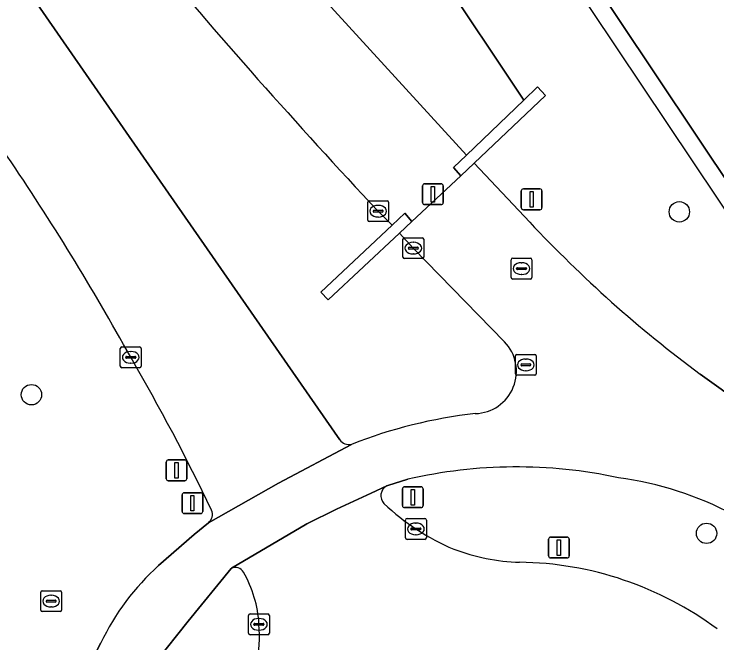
# Model space of a CAD drawing. Extents: x 158793 to 159888, y 384317 to 385256.
# Drawn here: x 159318.62 to 159352.35, y 384552.45 to 384582.61 of the extents above; entities that cross this region are included whole.
import ezdxf

# ---------------------------------------------------------------- set-up
doc = ezdxf.new("R2010")
doc.units = 0
for name, color, linetype in [('IMGEO_Afsluitpaal', 7, 'Continuous'), ('IMGEO_Berm_groen', 7, 'Continuous'), ('IMGEO_Boom', 7, 'Continuous'), ('IMGEO_Fietspad_gesloten', 7, 'Continuous'), ('IMGEO_Groenvoorziening', 7, 'Continuous'), ('IMGEO_Hek', 7, 'Continuous'), ('IMGEO_Kolk', 7, 'Continuous'), ('IMGEO_Lichtmast', 7, 'Continuous'), ('IMGEO_Muur', 7, 'Continuous'), ('IMGEO_Rijbaan_lokaal_gesloten', 7, 'Continuous'), ('IMGEO_Rioolput', 7, 'Continuous'), ('IMGEO_Verkeersbordpaal', 7, 'Continuous')]:
    doc.layers.add(name, color=color, linetype=linetype)

msp = doc.modelspace()

# ---------------------------------------------------------------- linework, layer by layer
at = {"layer": 'IMGEO_Afsluitpaal'}
for p, q in [((159338.227, 384573.569), (159338.227, 384574.369)), ((159338.227, 384574.369), (159338.227, 384573.569)), ((159338.327, 384574.469), (159339.117, 384574.469)), ((159339.117, 384574.469), (159338.327, 384574.469)), ((159339.217, 384574.369), (159339.217, 384573.569)), ((159339.217, 384573.569), (159339.217, 384574.369)), ((159339.117, 384573.469), (159338.327, 384573.469)), ((159338.327, 384573.469), (159339.117, 384573.469))]:
    msp.add_line(p, q, dxfattribs=at)
msp.add_lwpolyline([(159338.647, 384574.344), (159338.797, 384574.344), (159338.797, 384573.594), (159338.647, 384573.594), (159338.647, 384574.344)], dxfattribs=at)
for centre, start, end in [((159338.327, 384574.369), 90, 180), ((159338.327, 384574.369), 90, 180), ((159339.117, 384574.369), 0, 90), ((159339.117, 384574.369), 360, 90), ((159338.327, 384573.569), 180, 270), ((159338.327, 384573.569), 180, 270), ((159339.117, 384573.569), 270, 0), ((159339.117, 384573.569), 270, 0)]:
    msp.add_arc(centre, 0.1, start, end, dxfattribs=at)
at = {"layer": 'IMGEO_Berm_groen'}
for points in [[(159333.494, 384583.345), (159340.335, 384575.84), (159343.091, 384578.482), (159297.497, 384646.725), (159292.522, 384654.756), (159285.647, 384666.91), (159278.91, 384680.193)], [(159300.91, 384610.563), (159307.532, 384600.99), (159307.396, 384600.854), (159325.231, 384575.164), (159334.251, 384562.188)], [(159342.162, 384566.89), (159337.783, 384571.381), (159337.125, 384572.103), (159333.695, 384568.897), (159333.348, 384569.267), (159336.762, 384572.476), (159336.094, 384573.155)], [(159337.518, 384560.296), (159336.554, 384560), (159336.51, 384559.979)], [(159329.038, 384556.012), (159326.981, 384553.488), (159325.431, 384551.547)]]:
    msp.add_lwpolyline(points, dxfattribs=at)
msp.add_lwpolyline([(159333.285, 384616.081), (159333.099, 384616.361), (159327.44, 384612.577), (159347.62, 384582.396), (159360.749, 384562.76), (159364.038, 384557.841), (159369.445, 384561.464), (159365.154, 384567.946)], close=True, dxfattribs=at)
for centre, radius, start, end in [((159549.547, 384773.623), 292.83, 219.85484, 223.20312), ((159340.699, 384565.479), 2.032, 271.6919, 43.9553), ((159343.383, 384540.198), 23.397, 96.439, 111.4837), ((159334.709, 384562.535), 0.574, 217.1172, 280.5488), ((159342.737, 384537.598), 23.291, 77.8903, 102.9489), ((159345.485, 384544.236), 16.275, 41.5272, 82.451), ((159336.761, 384559.505), 0.537, 117.889, 223.999), ((159344.106, 384567.312), 11.256, 226.6161, 247.0693), ((159343.187, 384566.109), 9.796, 249.2792, 268.2332), ((159342.689, 384540.103), 16.216, 53.3777, 89.3068), ((159329.253, 384555.632), 0.436, 28.8976, 119.4907), ((159324.715, 384553.032), 5.666, 3.1376, 29.7431), ((159324.483, 384552.752), 5.919, 328.5515, 5.7188)]:
    msp.add_arc(centre, radius, start, end, dxfattribs=at)
at = {"layer": 'IMGEO_Boom'}
for centre in [(159350.549, 384573.122), (159319.453, 384564.354), (159351.858, 384557.705)]:
    msp.add_circle(centre, 0.489, dxfattribs=at)
at = {"layer": 'IMGEO_Fietspad_gesloten'}
for points in [[(159336.094, 384573.155), (159336.762, 384572.476), (159337.382, 384573.059), (159337.714, 384572.653), (159340.062, 384574.855), (159339.717, 384575.248), (159340.335, 384575.84), (159333.494, 384583.345)], [(159343.371, 384572.63), (159340.698, 384575.458), (159340.062, 384574.855), (159337.714, 384572.653), (159337.125, 384572.103), (159337.783, 384571.381), (159342.162, 384566.89)], [(159355.818, 384562.282), (159351.555, 384565.335)], [(159334.814, 384561.97), (159331.318, 384560.109), (159327.946, 384558.215), (159327.268, 384557.654), (159325.559, 384556.158)], [(159326.981, 384553.488), (159329.038, 384556.012), (159329.063, 384556.03), (159332.672, 384558.159), (159334.095, 384558.871), (159335.767, 384559.628), (159336.51, 384559.979), (159336.554, 384560), (159337.518, 384560.296)], [(159325.431, 384551.547), (159326.981, 384553.488)], [(159322.786, 384552.449), (159320.836, 384548.612)]]:
    msp.add_lwpolyline(points, dxfattribs=at)
for centre, radius, start, end in [((159549.547, 384773.623), 292.83, 219.85484, 223.20312), ((159387.916, 384614.365), 61.042, 223.13482, 233.43926), ((159340.699, 384565.479), 2.032, 271.6919, 43.9553), ((159343.383, 384540.198), 23.397, 96.439, 111.4837), ((159342.737, 384537.598), 23.291, 77.8903, 102.9489), ((159345.485, 384544.236), 16.275, 41.5272, 82.451), ((159333.531, 384547.307), 11.912, 132.0082, 154.4252)]:
    msp.add_arc(centre, radius, start, end, dxfattribs=at)
at = {"layer": 'IMGEO_Groenvoorziening'}
for points in [[(159259.345, 384775.845), (159258.476, 384779.062), (159246.475, 384781.347), (159238.159, 384778.066), (159249.737, 384750), (159261.949, 384720.397), (159274.24, 384690.602), (159274.429, 384690.144), (159278.91, 384680.193), (159285.647, 384666.91), (159292.522, 384654.756), (159297.497, 384646.725), (159343.091, 384578.482), (159343.747, 384579.11), (159344.133, 384578.71), (159340.698, 384575.458), (159343.371, 384572.63)], [(159361.521, 384557.604), (159362.312, 384556.684), (159363.352, 384557.381), (159364.038, 384557.841), (159360.749, 384562.76), (159347.62, 384582.396), (159327.44, 384612.577), (159297.356, 384657.569), (159302.122, 384660.871), (159302.57, 384661.155), (159305.956, 384656.085), (159307.806, 384657.199), (159308.755, 384655.741), (159311.27, 384657.413)], [(159351.555, 384565.335), (159355.818, 384562.282)], [(159325.559, 384556.158), (159327.268, 384557.654), (159327.946, 384558.215)], [(159320.836, 384548.612), (159322.786, 384552.449)]]:
    msp.add_lwpolyline(points, dxfattribs=at)
for centre, radius, start, end in [((159218.443, 384507.784), 120.81, 28.8873, 34.27148), ((159387.916, 384614.365), 61.042, 223.13482, 233.43926), ((159233.197, 384513.265), 105.27, 25.63667, 30.155), ((159327.633, 384558.617), 0.509, 307.8938, 22.411), ((159333.531, 384547.307), 11.912, 132.0082, 154.4252)]:
    msp.add_arc(centre, radius, start, end, dxfattribs=at)
at = {"layer": 'IMGEO_Hek'}
msp.add_lwpolyline([(159274.5, 384690.739), (159278.929, 384692.559), (159288.519, 384672.14), (159291.739, 384666.179), (159295.6, 384658.09), (159296.39, 384657.309), (159363.352, 384557.381)], dxfattribs=at)
at = {"layer": 'IMGEO_Kolk'}
for p, q in [((159335.668, 384573.655), (159336.52, 384573.655)), ((159335.593, 384572.729), (159335.593, 384573.581)), ((159336.081, 384573.435), (159336.106, 384573.435)), ((159336.594, 384573.581), (159336.594, 384572.729)), ((159335.852, 384573.149), (159335.852, 384573.161)), ((159336.29, 384573.112), (159335.892, 384573.112)), ((159335.895, 384573.198), (159336.293, 384573.198)), ((159336.336, 384573.161), (159336.336, 384573.149)), ((159336.52, 384572.655), (159335.668, 384572.655)), ((159336.104, 384572.875), (159336.079, 384572.875)), ((159337.282, 384570.955), (159337.282, 384571.807)), ((159337.357, 384571.881), (159338.209, 384571.881)), ((159337.77, 384571.661), (159337.795, 384571.661)), ((159338.283, 384571.807), (159338.283, 384570.955)), ((159337.541, 384571.375), (159337.541, 384571.387)), ((159337.979, 384571.338), (159337.581, 384571.338)), ((159337.584, 384571.424), (159337.982, 384571.424)), ((159338.025, 384571.387), (159338.025, 384571.375)), ((159337.793, 384571.101), (159337.768, 384571.101)), ((159338.209, 384570.881), (159337.357, 384570.881)), ((159323.72, 384565.72), (159323.72, 384566.572)), ((159323.795, 384566.646), (159324.647, 384566.646)), ((159324.721, 384566.572), (159324.721, 384565.72)), ((159324.208, 384566.426), (159324.233, 384566.426)), ((159323.979, 384566.14), (159323.979, 384566.152)), ((159324.417, 384566.103), (159324.019, 384566.103)), ((159324.022, 384566.189), (159324.42, 384566.189)), ((159324.463, 384566.152), (159324.463, 384566.14)), ((159324.647, 384565.646), (159323.795, 384565.646)), ((159324.231, 384565.866), (159324.206, 384565.866)), ((159337.407, 384557.491), (159337.407, 384558.343)), ((159337.482, 384558.417), (159338.334, 384558.417)), ((159337.895, 384558.197), (159337.92, 384558.197)), ((159338.408, 384558.343), (159338.408, 384557.491)), ((159337.666, 384557.911), (159337.666, 384557.923)), ((159338.104, 384557.874), (159337.706, 384557.874)), ((159337.709, 384557.96), (159338.107, 384557.96)), ((159338.15, 384557.923), (159338.15, 384557.911)), ((159337.918, 384557.637), (159337.893, 384557.637)), ((159338.334, 384557.417), (159337.482, 384557.417)), ((159329.872, 384552.916), (159329.872, 384553.768)), ((159329.947, 384553.842), (159330.799, 384553.842)), ((159330.873, 384553.768), (159330.873, 384552.916)), ((159330.36, 384553.622), (159330.385, 384553.622)), ((159330.131, 384553.336), (159330.131, 384553.348)), ((159330.569, 384553.299), (159330.171, 384553.299)), ((159330.174, 384553.385), (159330.572, 384553.385)), ((159330.383, 384553.062), (159330.358, 384553.062)), ((159330.615, 384553.348), (159330.615, 384553.336)), ((159330.799, 384552.842), (159329.947, 384552.842))]:
    msp.add_line(p, q, dxfattribs=at)
for points in [[(159335.668, 384573.655), (159336.52, 384573.655)], [(159335.593, 384572.729), (159335.593, 384573.581)], [(159336.594, 384573.581), (159336.594, 384572.729)], [(159336.52, 384572.655), (159335.668, 384572.655)], [(159337.282, 384570.955), (159337.282, 384571.807)], [(159337.357, 384571.881), (159338.209, 384571.881)], [(159338.283, 384571.807), (159338.283, 384570.955)], [(159338.209, 384570.881), (159337.357, 384570.881)], [(159323.72, 384565.72), (159323.72, 384566.572)], [(159323.795, 384566.646), (159324.647, 384566.646)], [(159324.721, 384566.572), (159324.721, 384565.72)], [(159324.647, 384565.646), (159323.795, 384565.646)], [(159337.407, 384557.491), (159337.407, 384558.343)], [(159337.482, 384558.417), (159338.334, 384558.417)], [(159338.408, 384558.343), (159338.408, 384557.491)], [(159338.334, 384557.417), (159337.482, 384557.417)], [(159329.872, 384552.916), (159329.872, 384553.768)], [(159329.947, 384553.842), (159330.799, 384553.842)], [(159330.873, 384553.768), (159330.873, 384552.916)], [(159330.799, 384552.842), (159329.947, 384552.842)]]:
    msp.add_lwpolyline(points, dxfattribs=at)
for centre, radius, start, end in [((159335.67, 384573.579), 0.0765, 91.552, 178.448), ((159335.67, 384573.579), 0.0765, 91.552, 178.448), ((159336.518, 384573.579), 0.0765, 1.552, 88.448), ((159336.518, 384573.579), 0.0765, 1.552, 88.448), ((159335.892, 384573.158), 0.0403, 85.8775, 175.7526), ((159335.889, 384573.148), 0.0366, 178.938, 274.7102), ((159336.293, 384573.155), 0.043, 264.8664, 352.4533), ((159336.297, 384573.16), 0.0386, 1.7309, 96.639), ((159335.67, 384572.731), 0.0765, 181.552, 268.448), ((159335.67, 384572.731), 0.0765, 181.552, 268.448), ((159336.518, 384572.731), 0.0765, 271.552, 358.448), ((159336.518, 384572.731), 0.0765, 271.552, 358.448), ((159337.359, 384571.805), 0.0765, 91.552, 178.448), ((159337.359, 384571.805), 0.0765, 91.552, 178.448), ((159338.207, 384571.805), 0.0765, 1.552, 88.448), ((159338.207, 384571.805), 0.0765, 1.552, 88.448), ((159337.581, 384571.384), 0.0403, 85.8775, 175.7526), ((159337.578, 384571.374), 0.0366, 178.938, 274.7102), ((159337.982, 384571.381), 0.043, 264.8664, 352.4533), ((159337.986, 384571.386), 0.0386, 1.7309, 96.639), ((159337.359, 384570.957), 0.0765, 181.552, 268.448), ((159337.359, 384570.957), 0.0765, 181.552, 268.448), ((159338.207, 384570.957), 0.0765, 271.552, 358.448), ((159338.207, 384570.957), 0.0765, 271.552, 358.448), ((159323.797, 384566.57), 0.0765, 91.552, 178.448), ((159323.797, 384566.57), 0.0765, 91.552, 178.448), ((159324.645, 384566.57), 0.0765, 1.552, 88.448), ((159324.645, 384566.57), 0.0765, 1.552, 88.448), ((159324.019, 384566.149), 0.0403, 85.8775, 175.7526), ((159324.016, 384566.139), 0.0366, 178.938, 274.7102), ((159324.42, 384566.146), 0.043, 264.8664, 352.4533), ((159324.424, 384566.151), 0.0386, 1.7309, 96.639), ((159323.797, 384565.722), 0.0765, 181.552, 268.448), ((159323.797, 384565.722), 0.0765, 181.552, 268.448), ((159324.645, 384565.722), 0.0765, 271.552, 358.448), ((159324.645, 384565.722), 0.0765, 271.552, 358.448), ((159337.484, 384558.341), 0.0765, 91.552, 178.448), ((159337.484, 384558.341), 0.0765, 91.552, 178.448), ((159338.332, 384558.341), 0.0765, 1.552, 88.448), ((159338.332, 384558.341), 0.0765, 1.552, 88.448), ((159337.706, 384557.92), 0.0403, 85.8775, 175.7526), ((159337.703, 384557.91), 0.0366, 178.938, 274.7102), ((159338.107, 384557.917), 0.043, 264.8664, 352.4533), ((159338.111, 384557.922), 0.0386, 1.7309, 96.639), ((159337.484, 384557.493), 0.0765, 181.552, 268.448), ((159337.484, 384557.493), 0.0765, 181.552, 268.448), ((159338.332, 384557.493), 0.0765, 271.552, 358.448), ((159338.332, 384557.493), 0.0765, 271.552, 358.448), ((159329.949, 384553.766), 0.0765, 91.552, 178.448), ((159329.949, 384553.766), 0.0765, 91.552, 178.448), ((159330.797, 384553.766), 0.0765, 1.552, 88.448), ((159330.797, 384553.766), 0.0765, 1.552, 88.448), ((159330.171, 384553.345), 0.0403, 85.8775, 175.7526), ((159330.168, 384553.335), 0.0366, 178.938, 274.7102), ((159330.572, 384553.342), 0.043, 264.8664, 352.4533), ((159330.576, 384553.347), 0.0386, 1.7309, 96.639), ((159329.949, 384552.918), 0.0765, 181.552, 268.448), ((159329.949, 384552.918), 0.0765, 181.552, 268.448), ((159330.797, 384552.918), 0.0765, 271.552, 358.448), ((159330.797, 384552.918), 0.0765, 271.552, 358.448)]:
    msp.add_arc(centre, radius, start, end, dxfattribs=at)
for centre, major_axis, ratio, start_param, end_param in [((159336.08, 384573.155), (-0.387, 0.002), 0.722429, 4.712389, 7.853982), ((159336.105, 384573.155), (-0.39, 0.002), 0.717154, 1.570796, 4.712389), ((159337.769, 384571.381), (-0.387, 0.002), 0.722429, 4.712389, 7.853982), ((159337.794, 384571.381), (-0.39, 0.002), 0.717154, 1.570796, 4.712389), ((159324.207, 384566.146), (-0.387, 0.002), 0.722429, 4.712389, 7.853982), ((159324.232, 384566.146), (-0.39, 0.002), 0.717154, 1.570796, 4.712389), ((159337.894, 384557.917), (-0.387, 0.002), 0.722429, 4.712389, 7.853982), ((159337.919, 384557.917), (-0.39, 0.002), 0.717154, 1.570796, 4.712389), ((159330.359, 384553.342), (-0.387, 0.002), 0.722429, 4.712389, 7.853982), ((159330.384, 384553.342), (-0.39, 0.002), 0.717154, 1.570796, 4.712389)]:
    msp.add_ellipse(centre, major_axis=major_axis, ratio=ratio, start_param=start_param, end_param=end_param, dxfattribs=at)
at = {"layer": 'IMGEO_Lichtmast'}
for p, q in [((159342.966, 384573.324), (159342.966, 384574.124)), ((159342.966, 384574.124), (159342.966, 384573.324)), ((159343.066, 384574.224), (159343.856, 384574.224)), ((159343.856, 384574.224), (159343.066, 384574.224)), ((159343.956, 384574.124), (159343.956, 384573.324)), ((159343.956, 384573.324), (159343.956, 384574.124)), ((159343.856, 384573.224), (159343.066, 384573.224)), ((159343.066, 384573.224), (159343.856, 384573.224)), ((159326.022, 384561.225), (159326.812, 384561.225)), ((159326.812, 384561.225), (159326.022, 384561.225)), ((159325.922, 384560.325), (159325.922, 384561.125)), ((159325.922, 384561.125), (159325.922, 384560.325)), ((159326.912, 384561.125), (159326.912, 384560.325)), ((159326.912, 384560.325), (159326.912, 384561.125)), ((159326.812, 384560.225), (159326.022, 384560.225)), ((159326.022, 384560.225), (159326.812, 384560.225)), ((159326.685, 384558.752), (159326.685, 384559.552)), ((159326.685, 384559.552), (159326.685, 384558.752)), ((159326.785, 384559.652), (159327.575, 384559.652)), ((159327.575, 384559.652), (159326.785, 384559.652)), ((159327.675, 384559.552), (159327.675, 384558.752)), ((159327.675, 384558.752), (159327.675, 384559.552)), ((159327.575, 384558.652), (159326.785, 384558.652)), ((159326.785, 384558.652), (159327.575, 384558.652)), ((159344.374, 384557.523), (159345.164, 384557.523)), ((159345.164, 384557.523), (159344.374, 384557.523)), ((159344.274, 384556.623), (159344.274, 384557.423)), ((159344.274, 384557.423), (159344.274, 384556.623)), ((159345.264, 384557.423), (159345.264, 384556.623)), ((159345.264, 384556.623), (159345.264, 384557.423)), ((159345.164, 384556.523), (159344.374, 384556.523)), ((159344.374, 384556.523), (159345.164, 384556.523))]:
    msp.add_line(p, q, dxfattribs=at)
for points in [[(159343.386, 384574.099), (159343.536, 384574.099), (159343.536, 384573.349), (159343.386, 384573.349), (159343.386, 384574.099)], [(159326.342, 384561.1), (159326.492, 384561.1), (159326.492, 384560.35), (159326.342, 384560.35), (159326.342, 384561.1)], [(159327.105, 384559.527), (159327.255, 384559.527), (159327.255, 384558.777), (159327.105, 384558.777), (159327.105, 384559.527)], [(159344.694, 384557.398), (159344.844, 384557.398), (159344.844, 384556.648), (159344.694, 384556.648), (159344.694, 384557.398)]]:
    msp.add_lwpolyline(points, dxfattribs=at)
for centre, start, end in [((159343.066, 384574.124), 90, 180), ((159343.066, 384574.124), 90, 180), ((159343.856, 384574.124), 0, 90), ((159343.856, 384574.124), 360, 90), ((159343.066, 384573.324), 180, 270), ((159343.066, 384573.324), 180, 270), ((159343.856, 384573.324), 270, 0), ((159343.856, 384573.324), 270, 0), ((159326.022, 384561.125), 90, 180), ((159326.022, 384561.125), 90, 180), ((159326.812, 384561.125), 0, 90), ((159326.812, 384561.125), 360, 90), ((159326.022, 384560.325), 180, 270), ((159326.022, 384560.325), 180, 270), ((159326.812, 384560.325), 270, 0), ((159326.812, 384560.325), 270, 0), ((159326.785, 384559.552), 90, 180), ((159326.785, 384559.552), 90, 180), ((159327.575, 384559.552), 0, 90), ((159327.575, 384559.552), 360, 90), ((159326.785, 384558.752), 180, 270), ((159326.785, 384558.752), 180, 270), ((159327.575, 384558.752), 270, 0), ((159327.575, 384558.752), 270, 0), ((159344.374, 384557.423), 90, 180), ((159344.374, 384557.423), 90, 180), ((159345.164, 384557.423), 0, 90), ((159345.164, 384557.423), 360, 90), ((159344.374, 384556.623), 180, 270), ((159344.374, 384556.623), 180, 270), ((159345.164, 384556.623), 270, 0), ((159345.164, 384556.623), 270, 0)]:
    msp.add_arc(centre, 0.1, start, end, dxfattribs=at)
at = {"layer": 'IMGEO_Muur'}
for points in [[(159343.091, 384578.482), (159340.335, 384575.84), (159339.717, 384575.248), (159340.062, 384574.855), (159340.698, 384575.458), (159344.133, 384578.71), (159343.747, 384579.11)], [(159337.125, 384572.103), (159337.714, 384572.653), (159337.382, 384573.059), (159336.762, 384572.476), (159333.348, 384569.267), (159333.695, 384568.897)]]:
    msp.add_lwpolyline(points, close=True, dxfattribs=at)
at = {"layer": 'IMGEO_Rijbaan_lokaal_gesloten'}
for points in [[(159334.251, 384562.188), (159325.231, 384575.164), (159307.396, 384600.854), (159307.532, 384600.99), (159300.91, 384610.563)], [(159327.946, 384558.215), (159331.318, 384560.109), (159334.814, 384561.97)], [(159336.51, 384559.979), (159335.767, 384559.628), (159334.095, 384558.871), (159332.672, 384558.159), (159329.063, 384556.03), (159329.038, 384556.012)]]:
    msp.add_lwpolyline(points, dxfattribs=at)
for centre, radius, start, end in [((159218.443, 384507.784), 120.81, 28.8873, 34.27148), ((159233.197, 384513.265), 105.27, 25.63667, 30.155), ((159334.709, 384562.535), 0.574, 217.1172, 280.5488), ((159336.761, 384559.505), 0.537, 117.889, 223.999), ((159344.106, 384567.312), 11.256, 226.6161, 247.0693), ((159327.633, 384558.617), 0.509, 307.8938, 22.411), ((159343.187, 384566.109), 9.796, 249.2792, 268.2332), ((159342.689, 384540.103), 16.216, 53.3777, 89.3068), ((159329.253, 384555.632), 0.436, 28.8976, 119.4907), ((159324.715, 384553.032), 5.666, 3.1376, 29.7431), ((159324.483, 384552.752), 5.919, 328.5515, 5.7188)]:
    msp.add_arc(centre, radius, start, end, dxfattribs=at)
at = {"layer": 'IMGEO_Rioolput'}
for p, q in [((159342.477, 384569.974), (159342.477, 384570.826)), ((159342.552, 384570.9), (159343.404, 384570.9)), ((159342.965, 384570.68), (159342.99, 384570.68)), ((159343.478, 384570.826), (159343.478, 384569.974)), ((159342.736, 384570.394), (159342.736, 384570.406)), ((159343.174, 384570.357), (159342.776, 384570.357)), ((159342.779, 384570.443), (159343.177, 384570.443)), ((159343.22, 384570.406), (159343.22, 384570.394)), ((159342.988, 384570.12), (159342.963, 384570.12)), ((159343.404, 384569.9), (159342.552, 384569.9)), ((159342.756, 384566.284), (159343.608, 384566.284)), ((159342.681, 384565.358), (159342.681, 384566.21)), ((159343.169, 384566.064), (159343.194, 384566.064)), ((159343.682, 384566.21), (159343.682, 384565.358)), ((159342.94, 384565.778), (159342.94, 384565.79)), ((159343.378, 384565.741), (159342.98, 384565.741)), ((159342.983, 384565.827), (159343.381, 384565.827)), ((159343.424, 384565.79), (159343.424, 384565.778)), ((159343.608, 384565.284), (159342.756, 384565.284)), ((159343.192, 384565.504), (159343.167, 384565.504)), ((159319.9, 384554.027), (159319.9, 384554.879)), ((159319.975, 384554.953), (159320.827, 384554.953)), ((159320.901, 384554.879), (159320.901, 384554.027)), ((159320.159, 384554.447), (159320.159, 384554.459)), ((159320.597, 384554.41), (159320.199, 384554.41)), ((159320.202, 384554.496), (159320.6, 384554.496)), ((159320.388, 384554.733), (159320.413, 384554.733)), ((159320.643, 384554.459), (159320.643, 384554.447)), ((159320.411, 384554.173), (159320.386, 384554.173)), ((159320.827, 384553.953), (159319.975, 384553.953))]:
    msp.add_line(p, q, dxfattribs=at)
for points in [[(159342.477, 384569.974), (159342.477, 384570.826)], [(159342.552, 384570.9), (159343.404, 384570.9)], [(159343.478, 384570.826), (159343.478, 384569.974)], [(159343.404, 384569.9), (159342.552, 384569.9)], [(159342.756, 384566.284), (159343.608, 384566.284)], [(159342.681, 384565.358), (159342.681, 384566.21)], [(159343.682, 384566.21), (159343.682, 384565.358)], [(159343.608, 384565.284), (159342.756, 384565.284)], [(159319.9, 384554.027), (159319.9, 384554.879)], [(159319.975, 384554.953), (159320.827, 384554.953)], [(159320.901, 384554.879), (159320.901, 384554.027)], [(159320.827, 384553.953), (159319.975, 384553.953)]]:
    msp.add_lwpolyline(points, dxfattribs=at)
for centre, radius, start, end in [((159342.554, 384570.824), 0.0765, 91.552, 178.448), ((159342.554, 384570.824), 0.0765, 91.552, 178.448), ((159343.402, 384570.824), 0.0765, 1.552, 88.448), ((159343.402, 384570.824), 0.0765, 1.552, 88.448), ((159342.776, 384570.403), 0.0403, 85.8775, 175.7526), ((159342.773, 384570.393), 0.0366, 178.938, 274.7102), ((159343.177, 384570.4), 0.043, 264.8664, 352.4533), ((159343.181, 384570.405), 0.0386, 1.7309, 96.639), ((159342.554, 384569.976), 0.0765, 181.552, 268.448), ((159342.554, 384569.976), 0.0765, 181.552, 268.448), ((159343.402, 384569.976), 0.0765, 271.552, 358.448), ((159343.402, 384569.976), 0.0765, 271.552, 358.448), ((159342.758, 384566.208), 0.0765, 91.552, 178.448), ((159342.758, 384566.208), 0.0765, 91.552, 178.448), ((159343.606, 384566.208), 0.0765, 1.552, 88.448), ((159343.606, 384566.208), 0.0765, 1.552, 88.448), ((159342.98, 384565.787), 0.0403, 85.8775, 175.7526), ((159342.977, 384565.777), 0.0366, 178.938, 274.7102), ((159343.381, 384565.784), 0.043, 264.8664, 352.4533), ((159343.385, 384565.789), 0.0386, 1.7309, 96.639), ((159342.758, 384565.36), 0.0765, 181.552, 268.448), ((159342.758, 384565.36), 0.0765, 181.552, 268.448), ((159343.606, 384565.36), 0.0765, 271.552, 358.448), ((159343.606, 384565.36), 0.0765, 271.552, 358.448), ((159319.977, 384554.877), 0.0765, 91.552, 178.448), ((159319.977, 384554.877), 0.0765, 91.552, 178.448), ((159320.825, 384554.877), 0.0765, 1.552, 88.448), ((159320.825, 384554.877), 0.0765, 1.552, 88.448), ((159320.199, 384554.456), 0.0403, 85.8775, 175.7526), ((159320.196, 384554.446), 0.0366, 178.938, 274.7102), ((159320.6, 384554.453), 0.043, 264.8664, 352.4533), ((159320.604, 384554.458), 0.0386, 1.7309, 96.639), ((159319.977, 384554.029), 0.0765, 181.552, 268.448), ((159319.977, 384554.029), 0.0765, 181.552, 268.448), ((159320.825, 384554.029), 0.0765, 271.552, 358.448), ((159320.825, 384554.029), 0.0765, 271.552, 358.448)]:
    msp.add_arc(centre, radius, start, end, dxfattribs=at)
for centre, major_axis, ratio, start_param, end_param in [((159342.964, 384570.4), (-0.387, 0.002), 0.722429, 4.712389, 7.853982), ((159342.989, 384570.4), (-0.39, 0.002), 0.717154, 1.570796, 4.712389), ((159343.168, 384565.784), (-0.387, 0.002), 0.722429, 4.712389, 7.853982), ((159343.193, 384565.784), (-0.39, 0.002), 0.717154, 1.570796, 4.712389), ((159320.387, 384554.453), (-0.387, 0.002), 0.722429, 4.712389, 7.853982), ((159320.412, 384554.453), (-0.39, 0.002), 0.717154, 1.570796, 4.712389)]:
    msp.add_ellipse(centre, major_axis=major_axis, ratio=ratio, start_param=start_param, end_param=end_param, dxfattribs=at)
at = {"layer": 'IMGEO_Verkeersbordpaal'}
for p, q in [((159337.262, 384559.038), (159337.262, 384559.838)), ((159337.262, 384559.838), (159337.262, 384559.038)), ((159337.362, 384559.938), (159338.152, 384559.938)), ((159338.152, 384559.938), (159337.362, 384559.938)), ((159338.252, 384559.838), (159338.252, 384559.038)), ((159338.252, 384559.038), (159338.252, 384559.838)), ((159338.152, 384558.938), (159337.362, 384558.938)), ((159337.362, 384558.938), (159338.152, 384558.938))]:
    msp.add_line(p, q, dxfattribs=at)
msp.add_lwpolyline([(159337.682, 384559.813), (159337.832, 384559.813), (159337.832, 384559.063), (159337.682, 384559.063), (159337.682, 384559.813)], dxfattribs=at)
for centre, start, end in [((159337.362, 384559.838), 90, 180), ((159337.362, 384559.838), 90, 180), ((159338.152, 384559.838), 0, 90), ((159338.152, 384559.838), 360, 90), ((159337.362, 384559.038), 180, 270), ((159337.362, 384559.038), 180, 270), ((159338.152, 384559.038), 270, 0), ((159338.152, 384559.038), 270, 0)]:
    msp.add_arc(centre, 0.1, start, end, dxfattribs=at)

doc.saveas('drawing.dxf')
